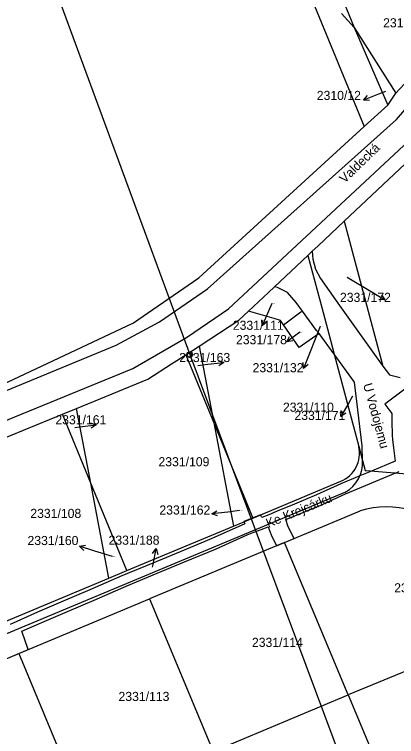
# Model space of a CAD drawing. Extents: x -785744 to -782822, y -1067550 to -1063910.
# Drawn here: x -783946.1 to -783874.9, y -1066465 to -1066330.4 of the extents above; entities that cross this region are included whole.
import ezdxf

# ---------------------------------------------------------------- set-up
doc = ezdxf.new("R2010")
doc.units = 0
for name, color, linetype in [('Hranice parcel', 7, 'Continuous'), ('Parcelní čísla', 7, 'Continuous'), ('Pop_ČP_popisy', 7, 'Continuous'), ('Poz_předměty', 7, 'Continuous'), ('Vnitřní kresba', 7, 'Continuous'), ('Věcná břemena k části', 7, 'Continuous')]:
    doc.layers.add(name, color=color, linetype=linetype)

msp = doc.modelspace()

# ---------------------------------------------------------------- linework, layer by layer
at = {"layer": 'Hranice parcel'}
for p, q in [((-783890.63, -1066374.54), (-783891.44, -1066375.3)), ((-783889.6, -1066373.56), (-783890.63, -1066374.54)), ((-783890.63, -1066374.54), (-783890.54, -1066376.02)), ((-783897.67, -1066381.16), (-783891.44, -1066375.3)), ((-783890.54, -1066376.02), (-783890.02, -1066377.86)), ((-783890.02, -1066377.86), (-783889.08, -1066379.64)), ((-783889.08, -1066379.64), (-783885.89, -1066384.18)), ((-783898.77, -1066382.2), (-783897.67, -1066381.16)), ((-783897.11, -1066381.31), (-783897.67, -1066381.16)), ((-783895.2, -1066382.24), (-783897.11, -1066381.31)), ((-783893.63, -1066384.06), (-783895.2, -1066382.24)), ((-783892.44, -1066385.69), (-783893.63, -1066384.06)), ((-783885.89, -1066384.18), (-783877.46, -1066395.96)), ((-783897.71, -1066387.04), (-783902.46, -1066385.69)), ((-783895.98, -1066388.28), (-783892.74, -1066385.85)), ((-783892.74, -1066385.85), (-783892.44, -1066385.69)), ((-783889.8, -1066389.29), (-783892.44, -1066385.69)), ((-783911.69, -1066392.21), (-783904.29, -1066387.41)), ((-783896.54, -1066387.46), (-783897.71, -1066387.04)), ((-783895.98, -1066388.28), (-783896.54, -1066387.46)), ((-783893.05, -1066392.48), (-783895.98, -1066388.28)), ((-783889.36, -1066389.89), (-783889.8, -1066389.29)), ((-783889.36, -1066389.89), (-783893.05, -1066392.48)), ((-783886.54, -1066393.74), (-783889.36, -1066389.89)), ((-783887.55, -1066389.93), (-783886.54, -1066393.74)), ((-783914.18, -1066393.82), (-783911.69, -1066392.21)), ((-783911.69, -1066392.21), (-783908.96, -1066406.54)), ((-783916.81, -1066395.52), (-783914.18, -1066393.82)), ((-783914.18, -1066393.82), (-783908.96, -1066406.54)), ((-783886.54, -1066393.74), (-783881.97, -1066410.94)), ((-783882.74, -1066398.92), (-783886.54, -1066393.74)), ((-783934.49, -1066403.82), (-783921.2, -1066398.37)), ((-783881.33, -1066410.78), (-783882.74, -1066398.92)), ((-783937.12, -1066404.9), (-783934.49, -1066403.82)), ((-783931.84, -1066417.78), (-783934.49, -1066403.82)), ((-783957.88, -1066413.41), (-783937.12, -1066404.9)), ((-783931.84, -1066417.78), (-783937.12, -1066404.9)), ((-783908.96, -1066406.54), (-783905.31, -1066425.77)), ((-783908.96, -1066406.54), (-783901.7, -1066424.26)), ((-783881.28, -1066413.55), (-783881.33, -1066410.78)), ((-783881.28, -1066413.55), (-783880.78, -1066415.41)), ((-783880.57, -1066415.43), (-783872.18, -1066416.07)), ((-783928.48, -1066435.46), (-783931.84, -1066417.78)), ((-783925.16, -1066434.07), (-783931.84, -1066417.78)), ((-783884.49, -1066424.11), (-783881.72, -1066422.95)), ((-783895.76, -1066428.83), (-783884.49, -1066424.11)), ((-783895.76, -1066428.83), (-783920.9, -1066439.34)), ((-783883.91, -1066457.25), (-783895.76, -1066428.83)), ((-783945.27, -1066449.53), (-783920.9, -1066439.34)), ((-783920.9, -1066439.34), (-783909.05, -1066467.76)), ((-783852.97, -1066444.32), (-783883.91, -1066457.25)), ((-783961.85, -1066456.46), (-783945.27, -1066449.53)), ((-783945.27, -1066449.53), (-783933.42, -1066477.96)), ((-783909.05, -1066467.76), (-783883.91, -1066457.25)), ((-783883.91, -1066457.25), (-783872.24, -1066485.25))]:
    msp.add_line(p, q, dxfattribs=at)
for points in [[(-783919.65, -1066257.04), (-783880.95, -1066351.3)], [(-783887.22, -1066322.03), (-783882.81, -1066332.82)], [(-783885.15, -1066330.23), (-783882.81, -1066332.82)], [(-783882.81, -1066332.82), (-783875.04, -1066345.06)], [(-783882.81, -1066332.82), (-783876.58, -1066347.3)], [(-783875.04, -1066345.06), (-783866.27, -1066335.56)], [(-783876.58, -1066347.3), (-783875.04, -1066345.06)], [(-783876.58, -1066347.3), (-783880.95, -1066351.3)], [(-783880.95, -1066351.3), (-783911.76, -1066379.46)], [(-783884.65, -1066368.9), (-783871.28, -1066356.3)], [(-783889.6, -1066373.56), (-783884.65, -1066368.9)], [(-783884.65, -1066368.9), (-783877.46, -1066395.96)], [(-783891.44, -1066375.3), (-783888.85, -1066385.03)], [(-783924.07, -1066388), (-783911.76, -1066379.46)], [(-783902.46, -1066385.69), (-783898.77, -1066382.2)], [(-783888.85, -1066385.03), (-783887.55, -1066389.93)], [(-783904.29, -1066387.41), (-783902.46, -1066385.69)], [(-783924.07, -1066388), (-783952.74, -1066401.51)], [(-783921.2, -1066398.37), (-783916.81, -1066395.52)], [(-783877.46, -1066395.96), (-783876.27, -1066397.55)], [(-783876.27, -1066397.55), (-783874.28, -1066398.04)], [(-783881.97, -1066410.94), (-783881.28, -1066413.55)], [(-783880.78, -1066415.41), (-783880.57, -1066415.43)], [(-783901.7, -1066424.26), (-783885.31, -1066417.41)], [(-783884.46, -1066419.44), (-783964.21, -1066452.79)], [(-783905.31, -1066425.77), (-783901.7, -1066424.26)], [(-783925.16, -1066434.07), (-783905.31, -1066425.77)], [(-783928.48, -1066435.46), (-783925.16, -1066434.07)], [(-783948.68, -1066443.91), (-783928.48, -1066435.46)]]:
    msp.add_lwpolyline(points, dxfattribs=at)
for centre, radius, start, end in [((-783887.45, -1066412.21), 5.63, 292.3925, 12.9993), ((-783887.5, -1066414), 6.23, 299.1632, 4.1078), ((-783876.77, -1066438.75), 16.56, 39.8045, 107.3988)]:
    msp.add_arc(centre, radius, start, end, dxfattribs=at)
at = {"layer": 'Pop_ČP_popisy'}
for p, q in [((-783878.27, -1066345.24), (-783881.06, -1066346.34)), ((-783879.68, -1066382.03), (-783877.12, -1066383.59)), ((-783898.74, -1066385.68), (-783899.93, -1066388.43)), ((-783892.94, -1066389.62), (-783895.34, -1066391.42)), ((-783891.14, -1066393.6), (-783892.25, -1066396.39)), ((-783910.04, -1066395.61), (-783907.06, -1066395.27)), ((-783883.82, -1066402.76), (-783885.33, -1066405.35)), ((-783933.86, -1066407.28), (-783930.88, -1066406.9)), ((-783906.31, -1066423.14), (-783909.29, -1066423.51)), ((-783931.09, -1066430.42), (-783933.95, -1066429.53)), ((-783920.25, -1066432.92), (-783919.68, -1066429.97))]:
    msp.add_line(p, q, dxfattribs=at)
for points in [[(-783877.01, -1066344.75), (-783878.27, -1066345.24)], [(-783879.95, -1066346.44), (-783881.06, -1066346.34), (-783880.31, -1066345.51)], [(-783884.1, -1066379.34), (-783879.68, -1066382.03)], [(-783877.71, -1066382.64), (-783877.12, -1066383.59), (-783878.23, -1066383.5)], [(-783898.13, -1066384.28), (-783898.74, -1066385.68)], [(-783899.08, -1066387.71), (-783899.93, -1066388.43), (-783900, -1066387.32)], [(-783889.13, -1066388.54), (-783891.14, -1066393.6)], [(-783894.24, -1066391.22), (-783895.34, -1066391.42), (-783894.84, -1066390.42)], [(-783911.94, -1066395.83), (-783910.04, -1066395.61)], [(-783908.11, -1066394.89), (-783907.06, -1066395.27), (-783908, -1066395.88)], [(-783891.41, -1066395.64), (-783892.25, -1066396.39), (-783892.34, -1066395.27)], [(-783883.13, -1066401.56), (-783883.82, -1066402.76)], [(-783884.4, -1066404.74), (-783885.33, -1066405.35), (-783885.26, -1066404.24)], [(-783931.94, -1066406.53), (-783930.88, -1066406.9), (-783931.81, -1066407.52)], [(-783934.85, -1066407.41), (-783933.86, -1066407.28)], [(-783908.23, -1066423.88), (-783909.29, -1066423.51), (-783908.36, -1066422.89)], [(-783904.17, -1066422.88), (-783906.31, -1066423.14)], [(-783933.15, -1066430.3), (-783933.95, -1066429.53), (-783932.85, -1066429.35)], [(-783927.82, -1066431.44), (-783931.09, -1066430.42)], [(-783920.36, -1066430.86), (-783919.68, -1066429.97), (-783919.38, -1066431.05)], [(-783920.35, -1066433.4), (-783920.25, -1066432.92)]]:
    msp.add_lwpolyline(points, dxfattribs=at)
at = {"layer": 'Poz_předměty'}
for points in [[(-783940.83, -1066319.13), (-783913.43, -1066393.79)], [(-783913.43, -1066393.79), (-783882.94, -1066475.46)]]:
    msp.add_lwpolyline(points, dxfattribs=at)
msp.add_circle((-783913.43, -1066393.79), 0.5, dxfattribs=at)
at = {"layer": 'Vnitřní kresba'}
for points in [[(-783874.95, -1066349.95), (-783862.05, -1066335.03)], [(-783910.15, -1066381.54), (-783874.95, -1066349.95)], [(-783906.22, -1066385.29), (-783872.66, -1066353.98)], [(-783919.05, -1066387.72), (-783910.15, -1066381.54)], [(-783914.06, -1066390.64), (-783906.22, -1066385.29)], [(-783927.15, -1066392.07), (-783919.05, -1066387.72)], [(-783924.01, -1066396.4), (-783914.06, -1066390.64)], [(-783992.76, -1066419.18), (-783927.15, -1066392.07)], [(-783992.12, -1066424.29), (-783924.01, -1066396.4)]]:
    msp.add_lwpolyline(points, dxfattribs=at)
at = {"layer": 'Věcná břemena k části'}
for points in [[(-783872.66, -1066399.68), (-783877.12, -1066403.02)], [(-783877.12, -1066403.02), (-783875.81, -1066404.78)], [(-783875.81, -1066404.78), (-783875.8, -1066406.13)], [(-783875.8, -1066406.13), (-783875.74, -1066408.89)], [(-783875.74, -1066408.89), (-783875.66, -1066409.61)], [(-783875.66, -1066409.61), (-783875.5, -1066411.16)], [(-783875.5, -1066411.16), (-783875.17, -1066413.66)], [(-783875.17, -1066413.66), (-783879.58, -1066415.51)], [(-783884.45, -1066419.78), (-783875.06, -1066415.85)], [(-783879.58, -1066415.51), (-783881.75, -1066416.41)], [(-783875.06, -1066415.85), (-783874.43, -1066415.58)], [(-783881.75, -1066416.41), (-783885.27, -1066417.88)], [(-783885.27, -1066417.88), (-783889.81, -1066419.92)], [(-783889.81, -1066419.92), (-783893.9, -1066421.67)], [(-783889.03, -1066421.84), (-783884.45, -1066419.78)], [(-783893.9, -1066421.67), (-783897.16, -1066423)], [(-783897.16, -1066423), (-783898.69, -1066423.64)], [(-783893.1, -1066423.57), (-783889.03, -1066421.84)], [(-783900.23, -1066423.64), (-783903.33, -1066424.94)], [(-783899.98, -1066424.14), (-783900.23, -1066423.64)], [(-783898.69, -1066423.64), (-783899.98, -1066424.14)], [(-783895.51, -1066424.56), (-783893.1, -1066423.57)], [(-783903.18, -1066425.37), (-783909.45, -1066428.14)], [(-783903.33, -1066424.94), (-783903.18, -1066425.37)], [(-783895.1, -1066425.88), (-783895.51, -1066424.56)], [(-783902.72, -1066427.42), (-783901.47, -1066426.91)], [(-783901.47, -1066426.91), (-783900.13, -1066426.41)], [(-783900.13, -1066426.41), (-783898.85, -1066425.92)], [(-783898.85, -1066425.92), (-783898.25, -1066427.38)], [(-783894, -1066428.09), (-783895.1, -1066425.88)], [(-783909.45, -1066428.14), (-783915.21, -1066430.55)], [(-783908.63, -1066430.04), (-783902.72, -1066427.42)], [(-783898.25, -1066427.38), (-783897.28, -1066429.46)], [(-783897.28, -1066429.46), (-783894, -1066428.09)], [(-783915.21, -1066430.55), (-783920.32, -1066432.67)], [(-783914.41, -1066432.45), (-783908.63, -1066430.04)], [(-783919.52, -1066434.57), (-783914.41, -1066432.45)], [(-783920.32, -1066432.67), (-783926.04, -1066435.06)], [(-783926.04, -1066435.06), (-783932.03, -1066437.65)], [(-783925.24, -1066436.96), (-783919.52, -1066434.57)], [(-783932.03, -1066437.65), (-783936.99, -1066439.79)], [(-783931.21, -1066439.55), (-783925.24, -1066436.96)], [(-783936.99, -1066439.79), (-783941.77, -1066441.83)], [(-783936.17, -1066441.69), (-783931.21, -1066439.55)], [(-783941.77, -1066441.83), (-783946.85, -1066444.09)], [(-783940.95, -1066443.73), (-783936.17, -1066441.69)], [(-783944.68, -1066445.38), (-783940.95, -1066443.73)], [(-783943.48, -1066448.78), (-783944.68, -1066445.38)], [(-783946.86, -1066450.19), (-783943.48, -1066448.78)]]:
    msp.add_lwpolyline(points, dxfattribs=at)

# ---------------------------------------------------------------- texts
at = {"layer": 'Parcelní čísla'}
for s, height, p in [('2310/10', 1.7, (-783877.43, -1066332.8)), ('2310/12', 0.1, (-783877.01, -1066344.75)), ('2331/172', 0.1, (-783884.1, -1066379.34)), ('2331/111', 0.1, (-783898.13, -1066384.28)), ('2331/132', 0.1, (-783889.13, -1066388.54)), ('2331/178', 0.1, (-783892.94, -1066389.62)), ('2331/163', 0.1, (-783911.94, -1066395.83)), ('2331/171', 0.1, (-783883.13, -1066401.56)), ('2331/110', 1.7, (-783896.08, -1066404.45)), ('2331/161', 0.1, (-783934.85, -1066407.41)), ('2331/109', 1.7, (-783919.25, -1066414.62)), ('2331/108', 1.7, (-783943.11, -1066424.25)), ('2331/162', 0.1, (-783904.17, -1066422.88)), ('2331/160', 0.1, (-783927.82, -1066431.44)), ('2331/188', 0.1, (-783920.35, -1066433.4)), ('2331/115', 1.7, (-783875.36, -1066438.12)), ('2331/114', 1.7, (-783901.85, -1066448.29)), ('2331/113', 1.7, (-783926.69, -1066458.37))]:
    msp.add_text(s, height=height, dxfattribs=at).set_placement(p)
at = {"layer": 'Pop_ČP_popisy'}
for s, p in [('2310/12', (-783889.78, -1066346.34)), ('2331/172', (-783885.46, -1066383.98)), ('2331/111', (-783905.41, -1066389.18)), ('2331/178', (-783904.82, -1066391.87)), ('2331/163', (-783915.38, -1066395.19)), ('2331/132', (-783901.73, -1066397.09)), ('2331/171', (-783893.94, -1066405.99)), ('2331/161', (-783938.44, -1066406.8)), ('2331/162', (-783919.08, -1066423.61)), ('2331/160', (-783943.63, -1066429.3)), ('2331/188', (-783928.54, -1066429.24))]:
    msp.add_text(s, height=1.7, dxfattribs=at).set_placement(p)
for s, rotation, p in [('Valdecká', 44.0601, (-783884.6, -1066361.95)), ('U Vodojemu', 285.2438, (-783881.17, -1066399.38)), ('Ke Krejcárku', 22.4393, (-783898.8, -1066426.11))]:
    msp.add_text(s, height=1.7, rotation=rotation, dxfattribs=at).set_placement(p)

doc.saveas('drawing.dxf')
